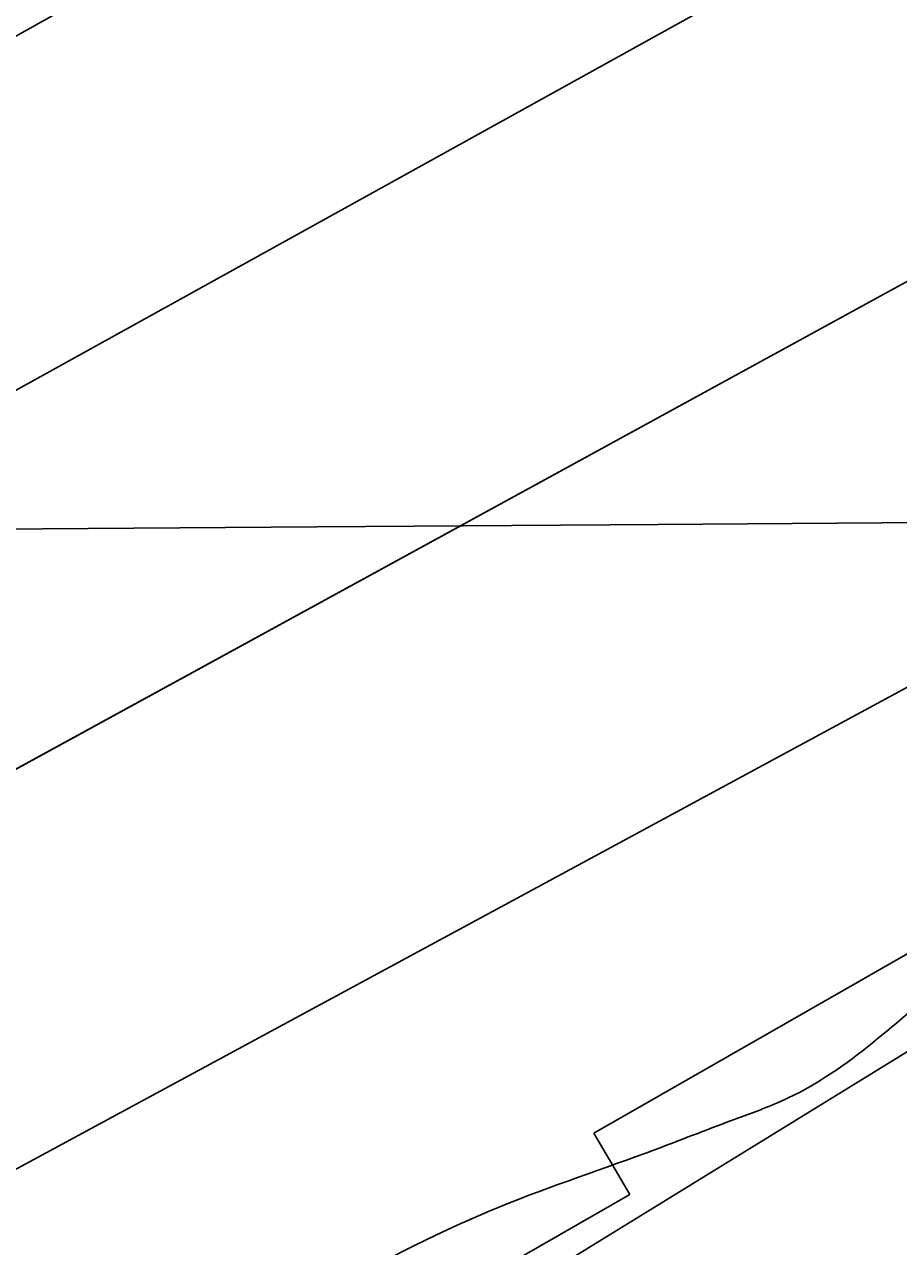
# Model space of a CAD drawing. Extents: x 3445503 to 3483459, y 540493 to 566012.
# Drawn here: x 3477357.3 to 3477410, y 552045.2 to 552118.9 of the extents above; entities that cross this region are included whole.
import ezdxf

# ---------------------------------------------------------------- set-up
doc = ezdxf.new("R2010")
doc.units = 0
for name, color, linetype in [('V-GRID-MAJR', 7, 'Continuous'), ('V-RIVR-EDGE', 7, 'Continuous'), ('V-RRAP-FSHR', 7, 'Continuous'), ('V-RRAP-RVMT', 7, 'Continuous'), ('V-TOPO-DPTH', 7, 'Continuous'), ('V-TOPO-MINR', 7, 'Continuous'), ('V-TOPO-WATR', 7, 'Continuous')]:
    doc.layers.add(name, color=color, linetype=linetype)

msp = doc.modelspace()

# ---------------------------------------------------------------- linework, layer by layer
at = {"layer": 'V-GRID-MAJR'}
msp.add_spline([(3449621.526, 551946.219), (3454896.117, 551971.152), (3460170.705, 551996.853), (3465445.288, 552023.321), (3470719.8680000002, 552050.556), (3475994.444, 552078.558), (3481269.015, 552107.327), (3481269.0160000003, 552107.327)], degree=3, dxfattribs=at)
at = {"layer": 'V-RIVR-EDGE'}
msp.add_spline([(3477967.3848833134, 552440.8059690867), (3477956.324274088, 552434.4645256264), (3477946.922800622, 552428.2304005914), (3477938.2208844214, 552423.7327046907), (3477929.172198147, 552419.58349804), (3477921.163822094, 552414.388823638), (3477919.4179374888, 552411.2644546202), (3477918.3664526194, 552407.7907367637), (3477915.2291897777, 552404.3221764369), (3477908.61305155, 552399.8193230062), (3477903.741938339, 552398.0932089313), (3477897.8270765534, 552396.0220439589), (3477895.3893709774, 552394.2899127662), (3477890.1714876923, 552392.9122879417), (3477887.3861524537, 552391.1810163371), (3477883.9004003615, 552387.3656859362), (3477874.497207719, 552380.4363015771), (3477864.3996153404, 552373.8562660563), (3477857.0907965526, 552370.3980207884), (3477852.909785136, 552366.5844095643), (3477848.381144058, 552362.7716579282), (3477844.5451835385, 552357.9142981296), (3477836.8938926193, 552356.5426904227), (3477833.4090001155, 552353.0749896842), (3477830.613349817, 552347.1721621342), (3477822.605833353, 552342.3251173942), (3477810.0688162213, 552333.3176913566), (3477792.657247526, 552321.1936325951), (3477781.52192369, 552316.7019538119), (3477774.9023471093, 552310.8085817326), (3477768.981468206, 552306.3040091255), (3477763.756708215, 552302.1453470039), (3477759.9310627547, 552301.4595431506), (3477756.0985405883, 552297.9927020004), (3477741.122958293, 552286.9055151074), (3477723.7062320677, 552272.6956783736), (3477708.732368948, 552262.3037508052), (3477698.9806870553, 552255.0275963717), (3477689.5869498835, 552251.922138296), (3477683.6652113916, 552247.0699360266), (3477677.043915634, 552240.4813046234), (3477664.1601284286, 552231.8223678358), (3477659.2829980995, 552227.6628461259), (3477652.325247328, 552225.5942599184), (3477646.05759835, 552221.4381765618), (3477633.1695132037, 552211.0410914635), (3477593.4640879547, 552180.5476742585), (3477582.3218874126, 552173.2749581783), (3477570.133359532, 552164.6143022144), (3477532.8716569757, 552138.2864238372), (3477506.055176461, 552118.5377213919), (3477500.1351571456, 552114.3807784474), (3477492.8237595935, 552109.879644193), (3477485.8591321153, 552105.0300206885), (3477479.9494278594, 552105.044633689), (3477473.686936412, 552102.974328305), (3477446.1786349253, 552084.6178636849), (3477429.4631851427, 552072.8397154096), (3477413.0962246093, 552061.4083372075), (3477403.3445427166, 552054.1321827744), (3477399.864807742, 552052.7502600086), (3477395.341324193, 552051.0232863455), (3477385.9467274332, 552047.5701986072), (3477366.105189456, 552036.8426756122), (3477295.433217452, 551995.3016125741), (3477256.0874561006, 551969.6741510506), (3477245.9924424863, 551964.1370045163), (3477236.5866710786, 551956.1647311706), (3477232.406519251, 551952.6987496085), (3477223.3586925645, 551948.89717262), (3477210.8268329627, 551941.975524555), (3477195.5096381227, 551933.3226048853), (3477189.23941038, 551928.1236325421), (3477182.2756424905, 551923.6216386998), (3477175.6646617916, 551921.2045632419), (3477171.836437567, 551919.4758704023), (3477168.3515450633, 551916.0081696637), (3477159.6496288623, 551911.5104737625), (3477143.6328767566, 551901.1211249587), (3477124.4848789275, 551889.6966234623), (3477117.871319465, 551886.2366590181), (3477112.3066661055, 551885.2075234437), (3477107.4346933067, 551883.1337797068), (3477100.8211338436, 551879.6738152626), (3477094.5517656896, 551874.8224725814), (3477091.412783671, 551870.6586529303), (3477085.147713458, 551867.54545856), (3477074.3548617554, 551860.9671422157), (3477058.344126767, 551853.011201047), (3477036.0640236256, 551840.203917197), (3477024.5707550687, 551831.5415420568), (3477014.1263926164, 551825.3099957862), (3477007.5162715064, 551823.2405499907), (3476990.806838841, 551813.8958093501), (3476960.862550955, 551794.5024728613), (3476943.4492630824, 551781.6831547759), (3476927.7818598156, 551771.9882057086), (3476905.500897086, 551758.8332921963), (3476879.0389229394, 551741.8647674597), (3476864.071076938, 551733.9062475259), (3476854.3211142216, 551727.325352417), (3476848.0526056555, 551722.8216393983), (3476839.70175747, 551719.7136025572), (3476833.4427043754, 551719.0338158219), (3476830.31231824, 551718.3462927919), (3476827.173336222, 551714.182473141), (3476822.9949035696, 551711.4117509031), (3476800.371468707, 551700.343474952), (3476764.179302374, 551684.7895373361), (3476719.29037737, 551666.8236817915), (3476694.587181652, 551658.1939710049), (3476687.274064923, 551652.9975774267), (3476681.7085519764, 551651.6208121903), (3476674.7516607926, 551649.8998556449), (3476665.709851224, 551648.5316862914), (3476648.669121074, 551645.7927688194), (3476639.2779626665, 551643.7301997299), (3476627.4490986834, 551639.9354994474), (3476617.009034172, 551635.4421014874), (3476607.2625098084, 551630.2517250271), (3476595.080858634, 551624.3721063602), (3476590.5590942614, 551623.3403920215), (3476578.3920560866, 551623.3704776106), (3476574.5664106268, 551622.6846737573), (3476569.6944378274, 551620.6109300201), (3476563.7744185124, 551616.4539870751), (3476559.595126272, 551613.3356351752), (3476542.5552557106, 551610.944347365), (3476516.4692776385, 551605.4467418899), (3476500.8139086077, 551600.6186080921), (3476493.860455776, 551600.2881701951), (3476490.382439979, 551599.6015067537), (3476484.8160674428, 551597.8771118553), (3476475.769959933, 551594.7707941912), (3476466.7143969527, 551587.8405502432), (3476459.750629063, 551583.3385564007), (3476454.1842565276, 551581.6141615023), (3476446.5243697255, 551576.7662571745), (3476440.255001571, 551571.9149144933), (3476435.0311011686, 551568.1038820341), (3476422.854607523, 551564.3100413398), (3476402.3126526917, 551551.4984595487), (3476381.420489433, 551537.6448483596), (3476372.0198755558, 551531.7583529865), (3476359.8339264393, 551524.140586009), (3476350.7740655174, 551515.4721937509), (3476342.071289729, 551510.6268681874), (3476327.10172455, 551501.9730889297), (3476312.481508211, 551494.0137094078), (3476294.027910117, 551482.2398590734), (3476278.3630856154, 551473.5877989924), (3476258.5155305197, 551460.4268683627), (3476247.7175212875, 551451.7627740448), (3476240.7477362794, 551444.8273725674), (3476231.3445436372, 551437.8979882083), (3476220.5534111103, 551432.0149311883), (3476209.412070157, 551425.0898447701), (3476201.752183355, 551420.2419404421), (3476188.86323862, 551409.4972256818), (3476180.8488454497, 551401.8691436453), (3476169.01310476, 551395.2934060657), (3476157.8666062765, 551386.2825416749), (3476151.592940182, 551379.6930506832), (3476140.805246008, 551375.200512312), (3476129.659607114, 551366.5372775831), (3476121.6409160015, 551357.171047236), (3476113.974152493, 551349.5421056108), (3476103.18130079, 551342.9637892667), (3476089.95590104, 551336.7391197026), (3476064.211535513, 551328.8072470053), (3476038.8070633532, 551317.7458477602), (3476021.0538821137, 551308.0560562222), (3476001.9050246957, 551296.2839250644), (3475987.974050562, 551285.889418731), (3475980.311584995, 551279.9986254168), (3475968.8286314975, 551275.5078062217), (3475961.8691615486, 551272.74396069), (3475958.38169028, 551268.2333709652), (3475953.4976832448, 551261.2928119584), (3475933.6613027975, 551252.651066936), (3475913.8197648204, 551241.923543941), (3475899.54373979, 551232.5727861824), (3475888.3989604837, 551224.2571811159), (3475872.030280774, 551212.1305435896), (3475859.1439148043, 551202.4287178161), (3475843.822422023, 551192.0376498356), (3475828.851137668, 551182.688611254), (3475807.6165022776, 551170.9216376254), (3475790.902771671, 551159.8387486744), (3475778.359737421, 551148.3979150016), (3475750.8454188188, 551127.6080427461), (3475732.386663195, 551113.7484144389), (3475710.1082792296, 551101.6363899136), (3475688.5242950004, 551089.1750165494), (3475657.5457140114, 551073.2605554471), (3475627.610881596, 551057.6911452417), (3475610.205330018, 551048.0004941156), (3475592.8023572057, 551039.3527319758), (3475578.883417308, 551033.8250409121), (3475567.7575489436, 551033.1572884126), (3475559.4084199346, 551030.7445108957), (3475547.22161123, 551022.7791142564), (3475531.193684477, 551007.8705798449), (3475514.128026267, 550995.0504021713), (3475489.7561280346, 550979.8148682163), (3475462.248686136, 550961.8060332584), (3475436.832179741, 550945.8778187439), (3475412.1117922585, 550930.2955147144), (3475404.102556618, 550924.7532106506), (3475394.356891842, 550919.9104638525), (3475383.5657593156, 550914.0274068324), (3475369.9892915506, 550906.4130782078), (3475361.2813582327, 550899.4819746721), (3475348.7563753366, 550895.3413639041), (3475341.099067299, 550891.5363485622), (3475331.346525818, 550883.9125644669), (3475319.5056275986, 550875.251048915), (3475304.183275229, 550864.5123512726), (3475282.257678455, 550854.4852451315), (3475261.025621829, 550843.7611604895), (3475243.971997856, 550835.8077980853), (3475209.5136818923, 550818.5114142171), (3475176.085361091, 550795.9980066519), (3475149.619948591, 550777.6389632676), (3475114.789934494, 550750.6098084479), (3475097.3766466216, 550737.7904903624), (3475087.6146496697, 550726.3427799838), (3475078.202861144, 550715.9370990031), (3475072.9712244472, 550708.9973995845), (3475070.5317996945, 550706.5700090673), (3475067.0529243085, 550705.5357159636), (3475062.1826706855, 550704.1572315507), (3475055.2206219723, 550700.3504970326), (3475048.2534157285, 550694.4579845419), (3475043.3668299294, 550686.4745365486), (3475033.264080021, 550677.8087230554), (3475023.50638101, 550668.099160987), (3475018.97344199, 550662.5482610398), (3475016.528000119, 550657.6874628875), (3475015.1288855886, 550654.2146046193), (3475012.339252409, 550650.7451847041), (3475004.6767868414, 550644.8543913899), (3475000.49319666, 550639.9978911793), (3474998.0511931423, 550636.527611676), (3474987.9467240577, 550627.1665388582), (3474974.703272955, 550613.6416463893), (3474958.329435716, 550599.4292308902), (3474946.4885374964, 550590.7677153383), (3474937.4321149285, 550583.4898417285), (3474926.2856164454, 550574.4789773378), (3474912.7005527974, 550563.388352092), (3474895.6417712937, 550553.3492117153), (3474877.8877304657, 550543.3117905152), (3474859.783481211, 550532.2323399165), (3474849.689327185, 550527.0428230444), (3474846.203575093, 550523.2274926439), (3474838.546267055, 550519.4224773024), (3474826.015267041, 550512.8484588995), (3474803.3961301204, 550503.518331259), (3474763.728526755, 550488.3206191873), (3474757.461737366, 550484.5121654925), (3474754.3296320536, 550483.1293831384), (3474743.1960273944, 550479.3329636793), (3474732.059843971, 550474.4936552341), (3474701.4383481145, 550462.4022608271), (3474681.260355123, 550456.1947830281), (3474669.430631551, 550452.0524530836), (3474656.205231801, 550445.8277835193), (3474651.328101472, 550441.6682618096), (3474649.580497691, 550437.8486334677), (3474646.428621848, 550428.4703688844), (3474639.474309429, 550427.7923013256), (3474629.0385428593, 550425.0370516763), (3474622.08423044, 550424.3589841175), (3474617.2174151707, 550424.3710183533), (3474614.0844502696, 550422.6406063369), (3474611.296536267, 550419.8664457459), (3474606.4228442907, 550417.0974426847), (3474599.8170211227, 550416.7661451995), (3474592.512500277, 550415.0460482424), (3474584.1633712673, 550412.633270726), (3474580.6801979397, 550409.8608293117), (3474579.97806191, 550407.0815111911), (3474579.2707683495, 550402.2164150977), (3474577.524024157, 550398.7444164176), (3474572.3009833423, 550395.2810136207), (3474569.5259631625, 550397.7212979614), (3474568.8350017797, 550399.4611654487), (3474566.39901538, 550398.4242935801), (3474565.003339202, 550396.3419539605), (3474560.8317832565, 550396.3522690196), (3474558.046448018, 550394.620997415), (3474557.349469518, 550393.9274572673), (3474552.8216880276, 550390.4623352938), (3474550.030335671, 550386.2976560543), (3474547.2398429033, 550382.480606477), (3474544.4553672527, 550381.0969645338), (3474541.6777683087, 550382.4943598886), (3474539.93876041, 550382.1510281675), (3474539.237483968, 550379.7193397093), (3474537.4838630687, 550373.4663037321), (3474536.4297994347, 550368.9496968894), (3474533.638447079, 550364.7850176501), (3474528.767333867, 550363.058903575), (3474524.9425479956, 550362.7207293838), (3474521.1297963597, 550367.2493704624), (3474518.3504782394, 550367.9515064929), (3474514.8690240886, 550365.8743244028), (3474513.4733479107, 550363.7919847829), (3474515.539355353, 550355.7913450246), (3474514.1368024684, 550350.9279681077), (3474510.6458928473, 550345.0268597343), (3474504.717277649, 550337.393620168), (3474501.5877511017, 550337.0537268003), (3474494.9827875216, 550337.0700589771), (3474490.1151126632, 550336.7344635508), (3474486.2911863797, 550336.7439190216), (3474483.5049915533, 550334.665017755), (3474481.7616857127, 550332.5835377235), (3474479.668171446, 550329.4600282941), (3474476.1884364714, 550328.0781055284), (3474468.885634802, 550327.0532678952), (3474462.629160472, 550327.4163701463), (3474450.808032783, 550326.750336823), (3474441.4194531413, 550325.7306567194), (3474433.070324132, 550323.3178792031), (3474424.3727058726, 550320.5583316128), (3474416.3677681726, 550316.7541758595), (3474412.183318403, 550311.5500459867), (3474406.9585584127, 550307.3913838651), (3474397.2111744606, 550301.8533777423), (3474391.99586994, 550301.5186419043), (3474386.088744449, 550302.5761438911), (3474381.571278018, 550303.282577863), (3474374.9663144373, 550303.29891004), (3474367.313304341, 550301.232043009), (3474361.396723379, 550298.4656187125), (3474352.692228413, 550292.9250338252), (3474347.1249962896, 550290.8530092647), (3474344.6941674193, 550291.9019153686), (3474343.6555763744, 550293.6426424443), (3474340.8745390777, 550293.6495191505), (3474339.4754245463, 550290.1766608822), (3474332.171763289, 550288.804193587), (3474327.3015096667, 550287.4257091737), (3474316.868321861, 550285.713348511), (3474310.6084091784, 550284.6859321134), (3474304.3545136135, 550286.0919233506), (3474293.2303644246, 550286.119430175), (3474261.933379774, 550282.0252371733), (3474232.365087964, 550274.1028199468), (3474219.840105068, 550269.962209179), (3474206.624160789, 550267.5614658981), (3474200.707579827, 550264.7950416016), (3474193.397901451, 550260.9891666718), (3474172.5229299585, 550254.0881487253), (3474156.866701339, 550248.9123852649), (3474145.3846074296, 550244.7691957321), (3474138.0800865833, 550243.0490987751), (3474131.475123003, 550243.0654309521), (3474123.8212533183, 550240.6509342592), (3474116.8617833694, 550237.8870887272), (3474100.516312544, 550235.1464520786), (3474090.0865630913, 550234.8246100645), (3474081.393242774, 550233.8032107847), (3474068.173860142, 550230.0119488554), (3474051.4764617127, 550225.5340234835), (3474039.295670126, 550220.0020344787), (3474031.2976091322, 550218.9789160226), (3474029.5560224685, 550217.5926953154), (3474028.8504480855, 550213.4228585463), (3474027.1131593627, 550213.77478615), (3474025.036836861, 550217.603869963), (3474021.9098890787, 550218.3068655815), (3474017.0361971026, 550215.53786252), (3474014.6010702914, 550214.8486203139), (3474009.387484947, 550215.2091437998), (3474003.125853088, 550213.4864680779), (3473996.173259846, 550213.5036598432), (3473986.43791013, 550212.8324689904), (3473971.4812387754, 550209.3931346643), (3473947.8217916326, 550201.1084747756), (3473927.9965858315, 550196.985915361), (3473915.481058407, 550196.6692308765), (3473910.9584344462, 550195.2898868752), (3473900.519229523, 550191.1441185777), (3473896.3399372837, 550188.0257666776), (3473890.081743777, 550187.6936096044), (3473880.6914449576, 550185.9786701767), (3473877.557620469, 550183.9006284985), (3473876.1593655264, 550180.7753998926), (3473870.9371843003, 550177.6596267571), (3473863.28589338, 550176.2880190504), (3473852.851845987, 550174.2280287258), (3473846.584197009, 550170.071945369), (3473843.4469341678, 550166.6033850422), (3473829.887658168, 550165.9416496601), (3473817.364394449, 550162.4962982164), (3473797.202733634, 550162.8937839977), (3473790.9393825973, 550160.4758489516), (3473774.2359670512, 550153.5645159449), (3473761.365933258, 550150.4676537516), (3473751.280375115, 550148.7544335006), (3473741.5476041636, 550149.1261316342), (3473732.1598841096, 550148.454081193), (3473721.729275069, 550147.7846095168), (3473708.5133307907, 550145.3838662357), (3473703.986408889, 550142.266373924), (3473699.8036782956, 550137.7575033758), (3473693.194416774, 550136.035687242), (3473684.503675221, 550136.0571769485), (3473676.5099121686, 550136.7722068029), (3473667.814872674, 550135.055548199), (3473650.414478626, 550127.4506750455), (3473634.408041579, 550121.2328821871), (3473613.526193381, 550111.5508269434), (3473599.600376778, 550103.2420985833), (3473599.594359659, 550100.8086909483), (3473599.5814658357, 550095.5942460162), (3473597.494828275, 550095.2517738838), (3473595.7566799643, 550095.256071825), (3473589.510520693, 550099.7907300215), (3473582.56308498, 550101.8936997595), (3473571.0870081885, 550100.1839178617), (3473560.30189278, 550096.7342684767), (3473548.8086242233, 550088.071893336), (3473541.4937883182, 550082.1802404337), (3473536.968585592, 550079.7580074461), (3473530.7095324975, 550079.0782207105), (3473522.3793144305, 550084.3132957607), (3473518.5588265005, 550085.7132698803), (3473509.867225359, 550085.3871299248), (3473487.609471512, 550081.6182172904), (3473463.9594798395, 550077.1574836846), (3473450.746973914, 550076.1472590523), (3473424.3279791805, 550076.5602174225), (3473415.2904675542, 550076.9301963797), (3473413.20039164, 550075.1972055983), (3473411.1094561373, 550073.1165851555), (3473410.044217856, 550064.0807927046), (3473387.095502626, 550062.0517475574), (3473385.3573543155, 550062.0560454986), (3473385.029495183, 550070.052387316), (3473384.336814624, 550071.0969954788), (3473381.21072643, 550072.1476207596), (3473364.172575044, 550070.4515922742), (3473359.2988830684, 550067.6825892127), (3473346.088955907, 550067.7152535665), (3473344.347369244, 550066.3290328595), (3473345.0245772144, 550059.0270907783), (3473343.6306202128, 550057.6400104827), (3473340.5079703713, 550060.081154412), (3473338.0840182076, 550063.9110978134), (3473333.2163433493, 550063.575502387), (3473315.824545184, 550059.4469258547), (3473309.9062450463, 550055.9852422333), (3473306.770701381, 550053.2119412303), (3473302.2523753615, 550053.57074554), (3473296.6954582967, 550055.6702769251), (3473292.871532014, 550055.6797323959), (3473289.7351287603, 550052.5588017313), (3473286.6013042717, 550050.4807600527), (3473283.1284460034, 550051.8798745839), (3473279.3070984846, 550052.9322190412), (3473267.4816728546, 550050.5280374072)], degree=3, dxfattribs=at)
at = {"layer": 'V-RRAP-FSHR'}
msp.add_lwpolyline([(3479130.969, 553082.401), (3478816.881, 552888.5970000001), (3478576.85, 552763.205), (3478449.311, 552707.954), (3478289.8170000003, 552621.3640000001), (3478136.845, 552538.512), (3478008.2, 552474.97), (3477863.944, 552377.387), (3477688.914, 552251.158), (3477457.69, 552085.964), (3477224.473, 551942.407), (3476936.077, 551774.99), (3476793.745, 551715.647), (3476544.508, 551605.223), (3476233.506, 551453.813), (3476127.0130000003, 551390.08), (3475971.2770000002, 551277.253), (3475776.395, 551142.969), (3475474.3680000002, 550957.359), (3475375.893, 550912.962), (3475167.399, 550795.536), (3475098.0700000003, 550737.654), (3475020.515, 550657.755), (3474949.56, 550594.009)], dxfattribs=at)
at = {"layer": 'V-RRAP-RVMT'}
for p, q in [((3477507.1390000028, 552118.1250000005), (3477391.6100000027, 552052.0080000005)), ((3477391.6100000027, 552052.0080000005), (3477393.7800000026, 552048.2960000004)), ((3477393.7800000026, 552048.2960000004), (3477269.6910000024, 551977.2340000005))]:
    msp.add_line(p, q, dxfattribs=at)
at = {"layer": 'V-TOPO-DPTH'}
for points in [[(3476574.255510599, 551672.8940099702), (3477109.1992653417, 551978.0890694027), (3477179.367923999, 552018.0195718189), (3477249.594734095, 552057.8472751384), (3477319.9087713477, 552097.5207798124), (3477390.2809600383, 552137.0914853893), (3477509.302723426, 552203.8463667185), (3477520.1952509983, 552209.9842869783), (3477531.0712545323, 552216.1512135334), (3477541.922472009, 552222.3616495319), (3477552.7571654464, 552228.601091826), (3477946.0549162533, 552456.1419133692), (3478017.46054152, 552497.6908075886), (3478088.7269689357, 552539.4757630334), (3478159.784599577, 552581.6148103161), (3478230.7030323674, 552623.9899188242), (3478314.906419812, 552674.5877520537), (3478343.628552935, 552691.8246234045), (3478372.363750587, 552709.039659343), (3478401.1185450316, 552726.221942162), (3478429.8864040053, 552743.3823895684)], [(3478429.8864040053, 552743.3823895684), (3478401.1185450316, 552726.221942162), (3478372.363750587, 552709.039659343), (3478343.628552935, 552691.8246234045), (3478314.906419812, 552674.5877520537), (3478230.7030323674, 552623.9899188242), (3478159.784599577, 552581.6148103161), (3478088.7269689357, 552539.4757630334), (3478017.46054152, 552497.6908075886), (3477946.0549162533, 552456.1419133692), (3477552.7571654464, 552228.601091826), (3477541.922472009, 552222.3616495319), (3477531.0712545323, 552216.1512135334), (3477520.1952509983, 552209.9842869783), (3477509.302723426, 552203.8463667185), (3477390.2809600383, 552137.0914853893), (3477319.9087713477, 552097.5207798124), (3477249.594734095, 552057.8472751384), (3477179.367923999, 552018.0195718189), (3477109.1992653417, 551978.0890694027), (3476574.255510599, 551672.8940099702)], [(3476984.1065376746, 551869.8438903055), (3477073.7123583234, 551919.1539754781), (3477496.0902263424, 552150.2348436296), (3477525.0491269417, 552166.1993367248), (3477553.9386453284, 552182.2874824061), (3477582.7240903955, 552198.561106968), (3477611.4401532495, 552214.9583841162), (3477677.6885007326, 552253.0701664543), (3477739.359434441, 552288.8149175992), (3477800.8740350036, 552324.8247556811), (3477862.154135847, 552361.2322241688), (3477923.277903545, 552397.9047795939), (3478362.9417434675, 552663.630811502), (3478377.0355903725, 552672.1285046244), (3478391.141413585, 552680.606222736), (3478405.2652012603, 552689.0539783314), (3478419.4009652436, 552697.4817589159)], [(3478419.4009652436, 552697.4817589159), (3478405.2652012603, 552689.0539783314), (3478391.141413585, 552680.606222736), (3478377.0355903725, 552672.1285046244), (3478362.9417434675, 552663.630811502), (3477923.277903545, 552397.9047795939), (3477862.154135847, 552361.2322241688), (3477800.8740350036, 552324.8247556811), (3477739.359434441, 552288.8149175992), (3477677.6885007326, 552253.0701664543), (3477611.4401532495, 552214.9583841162), (3477582.7240903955, 552198.561106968), (3477553.9386453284, 552182.2874824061), (3477525.0491269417, 552166.1993367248), (3477496.0902263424, 552150.2348436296), (3477073.7123583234, 551919.1539754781), (3476984.1065376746, 551869.8438903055)]]:
    msp.add_lwpolyline(points, dxfattribs=at)
at = {"layer": 'V-TOPO-MINR'}
for points in [[(3476574.255510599, 551672.8940099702), (3477109.1992653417, 551978.0890694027), (3477179.367923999, 552018.0195718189), (3477249.594734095, 552057.8472751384), (3477319.9087713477, 552097.5207798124), (3477390.2809600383, 552137.0914853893), (3477509.302723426, 552203.8463667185), (3477520.1952509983, 552209.9842869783), (3477531.0712545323, 552216.1512135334), (3477541.922472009, 552222.3616495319), (3477552.7571654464, 552228.601091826), (3477946.0549162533, 552456.1419133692), (3478017.46054152, 552497.6908075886), (3478088.7269689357, 552539.4757630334), (3478159.784599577, 552581.6148103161), (3478230.7030323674, 552623.9899188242), (3478314.906419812, 552674.5877520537), (3478343.628552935, 552691.8246234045), (3478372.363750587, 552709.039659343), (3478401.1185450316, 552726.221942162), (3478429.8864040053, 552743.3823895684)], [(3476950.135472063, 551869.3981057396), (3477068.2001181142, 551936.0678455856), (3477186.518109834, 552002.2869341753), (3477305.0049986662, 552068.205588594), (3477502.9610690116, 552177.8422192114), (3477522.5679638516, 552188.7678909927), (3477542.136679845, 552199.7611130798), (3477561.6481275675, 552210.8556606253), (3477581.121396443, 552222.0177584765), (3477744.949059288, 552316.4891162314), (3477846.1361517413, 552375.2282500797), (3477947.094765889, 552434.3549423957), (3478047.710662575, 552494.0629724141), (3478148.098080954, 552554.1585609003), (3478338.86670358, 552669.1082901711), (3478360.2912361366, 552681.9943078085), (3478381.72959887, 552694.8572327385), (3478403.188706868, 552707.6855186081), (3478424.661645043, 552720.4907117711)], [(3476439.644443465, 551542.8067751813), (3476532.854356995, 551598.902260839), (3476539.4098012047, 551602.8125533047), (3476545.985353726, 551606.6884237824), (3476552.591068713, 551610.5126612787), (3476559.2168920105, 551614.3024767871), (3476636.90012209, 551658.3325062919), (3476682.4588426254, 551683.9738767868), (3476728.1191530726, 551709.4317431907), (3476773.931848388, 551734.6143534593), (3476819.846133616, 551759.6134596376), (3477524.7411140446, 552140.6645260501), (3477545.6676822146, 552152.0821046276), (3477566.534219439, 552163.6073800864), (3477587.3107102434, 552175.2942008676), (3477608.027170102, 552187.0887185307), (3477628.6556696, 552199.0367483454), (3477649.226934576, 552211.0817378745), (3477669.712347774, 552223.2721669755), (3477690.1405264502, 552235.5595557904), (3478387.127535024, 552658.1612868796), (3478393.8592520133, 552662.2307787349), (3478400.5980854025, 552666.2884165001), (3478407.347593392, 552670.3282731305)]]:
    msp.add_lwpolyline(points, dxfattribs=at)
at = {"layer": 'V-TOPO-WATR'}
msp.add_lwpolyline([(3476984.1065376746, 551869.8438903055), (3477073.7123583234, 551919.1539754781), (3477496.0902263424, 552150.2348436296), (3477525.0491269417, 552166.1993367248), (3477553.9386453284, 552182.2874824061), (3477582.7240903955, 552198.561106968), (3477611.4401532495, 552214.9583841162), (3477677.6885007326, 552253.0701664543), (3477739.359434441, 552288.8149175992), (3477800.8740350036, 552324.8247556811), (3477862.154135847, 552361.2322241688), (3477923.277903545, 552397.9047795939), (3478362.9417434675, 552663.630811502), (3478377.0355903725, 552672.1285046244), (3478391.141413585, 552680.606222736), (3478405.2652012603, 552689.0539783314), (3478419.4009652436, 552697.4817589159)], dxfattribs=at)

doc.saveas('drawing.dxf')
